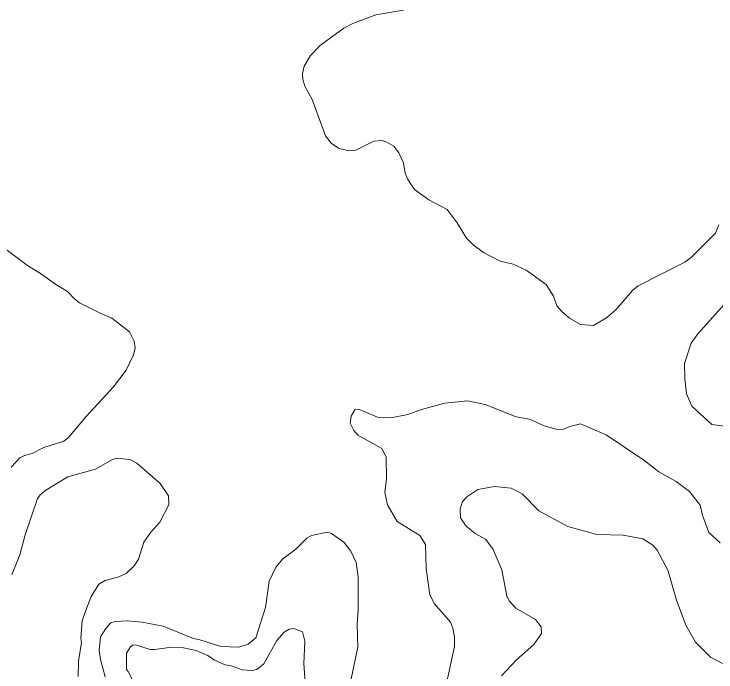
# Model space of a CAD drawing. Extents: x 447.8 to 473.9, y 7733.1 to 7760.8.
# Drawn here: x 454.554 to 456.578, y 7735.573 to 7737.469 of the extents above; entities that cross this region are included whole.
import ezdxf

# ---------------------------------------------------------------- set-up
doc = ezdxf.new("R2010")
doc.units = 0
doc.header["$LTSCALE"] = 0.032
doc.layers.add('2', color=7, linetype='Continuous', lineweight=13)

msp = doc.modelspace()

# ---------------------------------------------------------------- linework, layer by layer
at = {"layer": '2'}
for points in [[(455.6768, 7737.4805), (455.5973, 7737.4668), (455.5313, 7737.4415), (455.5051, 7737.4283), (455.4375, 7737.3799), (455.4087, 7737.3495), (455.3911, 7737.3186), (455.3857, 7737.2973), (455.3872, 7737.2808), (455.3931, 7737.2609), (455.4136, 7737.2231), (455.4526, 7737.1181), (455.4685, 7737.097), (455.4894, 7737.0823), (455.5188, 7737.0749), (455.5393, 7737.0767), (455.5916, 7737.1032), (455.6152, 7737.1052), (455.6293, 7737.1004), (455.6491, 7737.0885), (455.6637, 7737.0692), (455.6772, 7737.0406), (455.6823, 7737.0111), (455.6893, 7736.9925), (455.7092, 7736.9636), (455.7501, 7736.9342), (455.8032, 7736.9064), (455.8324, 7736.8678), (455.8589, 7736.8229), (455.878, 7736.8044), (455.9083, 7736.7816), (455.9555, 7736.7566), (455.993, 7736.7481), (456.031, 7736.7309), (456.0881, 7736.6894), (456.1093, 7736.6558), (456.1197, 7736.6287), (456.1328, 7736.6126), (456.1554, 7736.5926), (456.1875, 7736.5744), (456.2248, 7736.5715), (456.2628, 7736.5942), (456.289, 7736.6165), (456.3375, 7736.6727), (456.3538, 7736.6861), (456.4889, 7736.7543), (456.5078, 7736.7687), (456.5773, 7736.8381), (456.5867, 7736.8619)], [(454.5457, 7736.1634), (454.5706, 7736.1905), (454.5843, 7736.1974), (454.6059, 7736.2028), (454.64, 7736.2198), (454.6975, 7736.2387), (454.7114, 7736.2486), (454.7617, 7736.3099), (454.8413, 7736.3948), (454.877, 7736.4429), (454.8989, 7736.4869), (454.903, 7736.5077), (454.9002, 7736.5263), (454.8868, 7736.5538), (454.8365, 7736.593), (454.8025, 7736.6068), (454.7431, 7736.6372), (454.7281, 7736.6486), (454.7085, 7736.6698), (454.6744, 7736.6894), (454.6335, 7736.7193), (454.5928, 7736.7446), (454.5274, 7736.7932)], [(456.6102, 7736.6417), (456.5258, 7736.5476), (456.5068, 7736.5212), (456.487, 7736.4619), (456.4881, 7736.4178), (456.4935, 7736.3747), (456.5088, 7736.3388), (456.5663, 7736.2867), (456.6101, 7736.2805)], [(456.5899, 7735.9453), (456.5577, 7735.9754), (456.5392, 7736.0252), (456.5329, 7736.0536), (456.502, 7736.0938), (456.4631, 7736.1221), (456.4135, 7736.1498), (456.3733, 7736.1815), (456.2613, 7736.257), (456.188, 7736.2883), (456.1566, 7736.2806), (456.1367, 7736.2717), (456.1171, 7736.2725), (456.0831, 7736.2828), (456.0402, 7736.3013), (456.0023, 7736.3084), (455.9129, 7736.3443), (455.8613, 7736.3549), (455.7968, 7736.3477), (455.7295, 7736.3301), (455.6898, 7736.3154), (455.6404, 7736.3053)], [(455.6404, 7736.3053), (455.6024, 7736.3077), (455.5502, 7736.33), (455.5373, 7736.3284), (455.5264, 7736.3102), (455.5229, 7736.2903)], [(455.5229, 7736.2903), (455.5344, 7736.2691), (455.5453, 7736.2556), (455.6148, 7736.217), (455.6268, 7736.1935), (455.6284, 7736.1294), (455.6229, 7736.0909), (455.6308, 7736.0546), (455.6586, 7736.0067), (455.7238, 7735.9661), (455.7404, 7735.9409), (455.7424, 7735.8713), (455.7532, 7735.7958), (455.767, 7735.7693), (455.8131, 7735.7164), (455.8197, 7735.6996), (455.824, 7735.6735), (455.824, 7735.6464), (455.8017, 7735.5449)], [(454.8501, 7736.1891), (454.8379, 7736.1853), (454.7894, 7736.1575), (454.7096, 7736.1352), (454.646, 7736.097), (454.6295, 7736.0837), (454.6216, 7736.0732), (454.586, 7735.9689), (454.5705, 7735.9104), (454.5481, 7735.853)], [(455, 7736.0546), (454.9996, 7736.0807), (454.9752, 7736.1166), (454.9086, 7736.1746), (454.8878, 7736.1858), (454.8501, 7736.1891)], [(455.8413, 7736.0171), (455.8402, 7736.0438), (455.8468, 7736.0627), (455.8596, 7736.0778), (455.8912, 7736.099), (455.9392, 7736.108), (455.9876, 7736.1032), (456.0191, 7736.087), (456.0672, 7736.0376), (456.1508, 7735.992), (456.2345, 7735.9699), (456.3102, 7735.9678), (456.3676, 7735.9568), (456.3964, 7735.9389), (456.4086, 7735.9242), (456.4395, 7735.8671), (456.4646, 7735.7799), (456.4917, 7735.7084), (456.5188, 7735.6594), (456.5624, 7735.616), (456.5974, 7735.5974)], [(454.7394, 7735.5599), (454.7396, 7735.6046), (454.7482, 7735.6578), (454.7468, 7735.67), (454.7509, 7735.7216), (454.7758, 7735.7885), (454.7983, 7735.8259), (454.8173, 7735.8365), (454.8567, 7735.8473), (454.8772, 7735.8575), (454.9006, 7735.8796), (454.9126, 7735.8988), (454.9281, 7735.9472), (454.949, 7735.9761), (454.9746, 7736.005), (455, 7736.0546)], [(455.9609, 7735.8676), (455.9346, 7735.9285), (455.9138, 7735.9557), (455.8843, 7735.9724), (455.8583, 7735.993), (455.8413, 7736.0171)], [(455.5259, 7735.5539), (455.5451, 7735.6452), (455.5435, 7735.7097), (455.5468, 7735.751), (455.5468, 7735.8478), (455.5404, 7735.8889), (455.5256, 7735.9211), (455.5057, 7735.946), (455.4696, 7735.9719), (455.4569, 7735.9758), (455.4116, 7735.9662), (455.398, 7735.9585), (455.3668, 7735.9274), (455.3293, 7735.8994), (455.3088, 7735.8751), (455.2899, 7735.8351), (455.2789, 7735.7587), (455.2516, 7735.6714), (455.229, 7735.6532), (455.202, 7735.6448), (455.1504, 7735.6464), (455.0866, 7735.6672), (455.0719, 7735.6695), (454.9844, 7735.7056), (454.9235, 7735.7169), (454.8817, 7735.7202), (454.8454, 7735.7184), (454.8336, 7735.7152), (454.8184, 7735.6986), (454.8036, 7735.6741), (454.7997, 7735.6352), (454.803, 7735.6096), (454.8172, 7735.5594)], [(455.9593, 7735.562), (456.0026, 7735.6085), (456.0533, 7735.652), (456.0748, 7735.6842), (456.0741, 7735.703), (456.0575, 7735.7245), (456.0007, 7735.7568), (455.9814, 7735.7785), (455.9794, 7735.7856), (455.9764, 7735.787), (455.9609, 7735.8676)], [(454.9019, 7735.5388), (454.8834, 7735.575), (454.8781, 7735.58), (454.8782, 7735.6275), (454.8896, 7735.6457), (454.8959, 7735.651), (454.9039, 7735.6511), (454.9464, 7735.6385), (454.9594, 7735.6376), (455.0093, 7735.6447), (455.0425, 7735.643), (455.0791, 7735.6354), (455.113, 7735.6207), (455.1326, 7735.607), (455.1632, 7735.5936), (455.1804, 7735.5908), (455.2124, 7735.5797), (455.2409, 7735.5775), (455.2546, 7735.5806), (455.2741, 7735.5967), (455.312, 7735.6635), (455.3335, 7735.688), (455.3477, 7735.6966), (455.361, 7735.6983), (455.3859, 7735.6891), (455.3928, 7735.662), (455.3897, 7735.5966), (455.3954, 7735.517)]]:
    msp.add_lwpolyline(points, dxfattribs=at)

doc.saveas('drawing.dxf')
